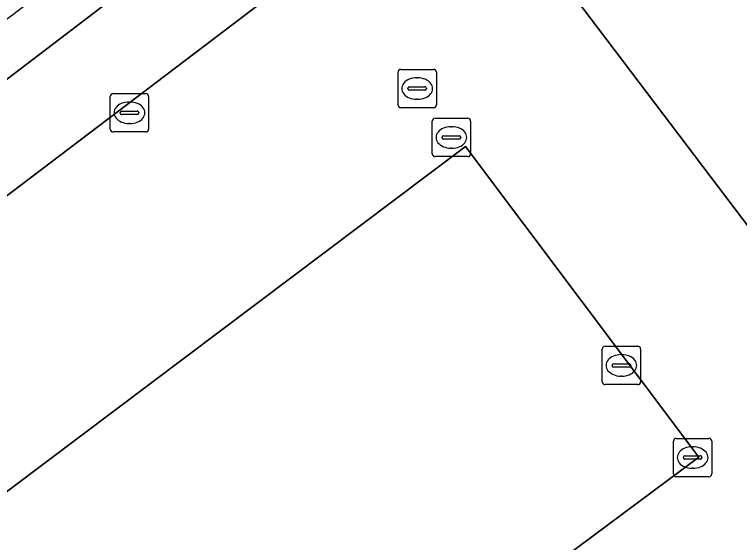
# Model space of a CAD drawing. Extents: x 160030 to 160839, y 385325 to 386450.
# Drawn here: x 160316.56 to 160335.48, y 385979.86 to 385993.63 of the extents above; entities that cross this region are included whole.
import ezdxf

# ---------------------------------------------------------------- set-up
doc = ezdxf.new("R2010")
doc.units = 0
for name, color, linetype in [('IMGEO_Groenvoorziening', 7, 'Continuous'), ('IMGEO_Haag', 7, 'Continuous'), ('IMGEO_Kolk', 7, 'Continuous'), ('IMGEO_Parkeervlak_open', 7, 'Continuous'), ('IMGEO_Rijbaan_lokaal_open', 7, 'Continuous'), ('IMGEO_Rioolput', 7, 'Continuous')]:
    doc.layers.add(name, color=color, linetype=linetype)

msp = doc.modelspace()

# ---------------------------------------------------------------- linework, layer by layer
at = {"layer": 'IMGEO_Groenvoorziening'}
msp.add_lwpolyline([(160326.78, 385999.882), (160326.893, 385999.983), (160326.181, 386000.938), (160325.898, 386000.723), (160324.95, 386000), (160301.572, 385982.338), (160300.43, 385981.446), (160300.198, 385981.265), (160300.971, 385980.314), (160306.448, 385984.39)], close=True, dxfattribs=at)
at = {"layer": 'IMGEO_Haag'}
msp.add_lwpolyline([(160326.78, 385999.882), (160326.893, 385999.983), (160326.181, 386000.938), (160325.898, 386000.723), (160324.95, 386000), (160301.572, 385982.338), (160300.43, 385981.446), (160300.198, 385981.265), (160300.971, 385980.314), (160306.448, 385984.39)], close=True, dxfattribs=at)
at = {"layer": 'IMGEO_Kolk'}
for p, q in [((160319.06, 385990.641), (160319.06, 385991.493)), ((160319.135, 385991.567), (160319.987, 385991.567)), ((160320.061, 385991.493), (160320.061, 385990.641)), ((160319.548, 385991.347), (160319.573, 385991.347)), ((160319.319, 385991.061), (160319.319, 385991.073)), ((160319.757, 385991.024), (160319.359, 385991.024)), ((160319.362, 385991.11), (160319.76, 385991.11)), ((160319.803, 385991.073), (160319.803, 385991.061)), ((160327.459, 385989.998), (160327.459, 385990.85)), ((160327.534, 385990.924), (160328.386, 385990.924)), ((160328.46, 385990.85), (160328.46, 385989.998)), ((160319.571, 385990.787), (160319.546, 385990.787)), ((160327.947, 385990.704), (160327.972, 385990.704)), ((160319.987, 385990.567), (160319.135, 385990.567)), ((160327.761, 385990.467), (160328.159, 385990.467)), ((160327.718, 385990.418), (160327.718, 385990.43)), ((160328.156, 385990.381), (160327.758, 385990.381)), ((160328.202, 385990.43), (160328.202, 385990.418)), ((160327.97, 385990.144), (160327.945, 385990.144)), ((160328.386, 385989.924), (160327.534, 385989.924)), ((160333.827, 385982.579), (160334.679, 385982.579)), ((160333.752, 385981.653), (160333.752, 385982.505)), ((160334.24, 385982.359), (160334.265, 385982.359)), ((160334.753, 385982.505), (160334.753, 385981.653)), ((160334.011, 385982.073), (160334.011, 385982.085)), ((160334.449, 385982.036), (160334.051, 385982.036)), ((160334.054, 385982.122), (160334.452, 385982.122)), ((160334.495, 385982.085), (160334.495, 385982.073)), ((160334.263, 385981.799), (160334.238, 385981.799)), ((160334.679, 385981.579), (160333.827, 385981.579))]:
    msp.add_line(p, q, dxfattribs=at)
for points in [[(160319.06, 385990.641), (160319.06, 385991.493)], [(160319.135, 385991.567), (160319.987, 385991.567)], [(160320.061, 385991.493), (160320.061, 385990.641)], [(160327.459, 385989.998), (160327.459, 385990.85)], [(160327.534, 385990.924), (160328.386, 385990.924)], [(160328.46, 385990.85), (160328.46, 385989.998)], [(160319.987, 385990.567), (160319.135, 385990.567)], [(160328.386, 385989.924), (160327.534, 385989.924)], [(160333.827, 385982.579), (160334.679, 385982.579)], [(160333.752, 385981.653), (160333.752, 385982.505)], [(160334.753, 385982.505), (160334.753, 385981.653)], [(160334.679, 385981.579), (160333.827, 385981.579)]]:
    msp.add_lwpolyline(points, dxfattribs=at)
for centre, radius, start, end in [((160319.137, 385991.491), 0.0765, 91.552, 178.448), ((160319.137, 385991.491), 0.0765, 91.552, 178.448), ((160319.985, 385991.491), 0.0765, 1.552, 88.448), ((160319.985, 385991.491), 0.0765, 1.552, 88.448), ((160319.359, 385991.07), 0.0403, 85.8775, 175.7526), ((160319.356, 385991.06), 0.0366, 178.938, 274.7102), ((160319.76, 385991.067), 0.043, 264.8664, 352.4533), ((160319.764, 385991.072), 0.0386, 1.7309, 96.639), ((160327.536, 385990.848), 0.0765, 91.552, 178.448), ((160327.536, 385990.848), 0.0765, 91.552, 178.448), ((160328.384, 385990.848), 0.0765, 1.552, 88.448), ((160328.384, 385990.848), 0.0765, 1.552, 88.448), ((160319.137, 385990.643), 0.0765, 181.552, 268.448), ((160319.137, 385990.643), 0.0765, 181.552, 268.448), ((160319.985, 385990.643), 0.0765, 271.552, 358.448), ((160319.985, 385990.643), 0.0765, 271.552, 358.448), ((160327.758, 385990.427), 0.0403, 85.8775, 175.7526), ((160328.163, 385990.429), 0.0386, 1.7309, 96.639), ((160327.755, 385990.417), 0.0366, 178.938, 274.7102), ((160328.159, 385990.424), 0.043, 264.8664, 352.4533), ((160327.536, 385990), 0.0765, 181.552, 268.448), ((160327.536, 385990), 0.0765, 181.552, 268.448), ((160328.384, 385990), 0.0765, 271.552, 358.448), ((160328.384, 385990), 0.0765, 271.552, 358.448), ((160333.829, 385982.503), 0.0765, 91.552, 178.448), ((160333.829, 385982.503), 0.0765, 91.552, 178.448), ((160334.677, 385982.503), 0.0765, 1.552, 88.448), ((160334.677, 385982.503), 0.0765, 1.552, 88.448), ((160334.051, 385982.082), 0.0403, 85.8775, 175.7526), ((160334.048, 385982.072), 0.0366, 178.938, 274.7102), ((160334.452, 385982.079), 0.043, 264.8664, 352.4533), ((160334.456, 385982.084), 0.0386, 1.7309, 96.639), ((160333.829, 385981.655), 0.0765, 181.552, 268.448), ((160333.829, 385981.655), 0.0765, 181.552, 268.448), ((160334.677, 385981.655), 0.0765, 271.552, 358.448), ((160334.677, 385981.655), 0.0765, 271.552, 358.448)]:
    msp.add_arc(centre, radius, start, end, dxfattribs=at)
for centre, major_axis, ratio, start_param, end_param in [((160319.547, 385991.067), (-0.387, 0.002), 0.722429, 4.712389, 7.853982), ((160319.572, 385991.067), (-0.39, 0.002), 0.717154, 1.570796, 4.712389), ((160327.946, 385990.424), (-0.387, 0.002), 0.722429, 4.712389, 7.853982), ((160327.971, 385990.424), (-0.39, 0.002), 0.717154, 1.570796, 4.712389), ((160334.239, 385982.079), (-0.387, 0.002), 0.722429, 4.712389, 7.853982), ((160334.264, 385982.079), (-0.39, 0.002), 0.717154, 1.570796, 4.712389)]:
    msp.add_ellipse(centre, major_axis=major_axis, ratio=ratio, start_param=start_param, end_param=end_param, dxfattribs=at)
at = {"layer": 'IMGEO_Parkeervlak_open'}
for points in [[(160328.26, 385997.929), (160326.78, 385999.882), (160306.448, 385984.39), (160307.676, 385982.776)], [(160307.743, 385982.375), (160328.26, 385997.929)], [(160351.422, 385967.377), (160328.26, 385997.929), (160307.743, 385982.375)]]:
    msp.add_lwpolyline(points, dxfattribs=at)
for points in [[(160312.451, 385965.753), (160312.258, 385965.613), (160312.071, 385965.477), (160306.025, 385973.399), (160306.223, 385973.56), (160306.407, 385973.709), (160328.324, 385990.186), (160334.411, 385982.089)], [(160306.407, 385973.709), (160306.578, 385973.484), (160312.305, 385965.945), (160312.451, 385965.753), (160334.411, 385982.089), (160328.324, 385990.186)]]:
    msp.add_lwpolyline(points, close=True, dxfattribs=at)
at = {"layer": 'IMGEO_Rijbaan_lokaal_open'}
msp.add_lwpolyline([(160334.064, 386000), (160330.831, 386004.266), (160327.941, 386008.079), (160322.666, 386005.467), (160326.181, 386000.938), (160326.893, 385999.983), (160326.78, 385999.882), (160328.26, 385997.929), (160351.422, 385967.377), (160352.429, 385966.048), (160352.983, 385965.317), (160357.132, 385969.603), (160356.345, 385970.639), (160349.861, 385979.176), (160345.639, 385984.699), (160344.149, 385983.569), (160343.551, 385983.115), (160341.629, 385985.65), (160342.227, 385986.103), (160343.732, 385987.245)], close=True, dxfattribs=at)
at = {"layer": 'IMGEO_Rioolput'}
for p, q in [((160326.642, 385992.199), (160327.494, 385992.199)), ((160326.567, 385991.273), (160326.567, 385992.125)), ((160327.055, 385991.979), (160327.08, 385991.979)), ((160327.568, 385992.125), (160327.568, 385991.273)), ((160326.826, 385991.693), (160326.826, 385991.705)), ((160327.264, 385991.656), (160326.866, 385991.656)), ((160326.869, 385991.742), (160327.267, 385991.742)), ((160327.31, 385991.705), (160327.31, 385991.693)), ((160327.078, 385991.419), (160327.053, 385991.419)), ((160327.494, 385991.199), (160326.642, 385991.199)), ((160331.969, 385984.982), (160332.821, 385984.982)), ((160331.894, 385984.056), (160331.894, 385984.908)), ((160332.895, 385984.908), (160332.895, 385984.056)), ((160332.382, 385984.762), (160332.407, 385984.762)), ((160332.153, 385984.476), (160332.153, 385984.488)), ((160332.591, 385984.439), (160332.193, 385984.439)), ((160332.196, 385984.525), (160332.594, 385984.525)), ((160332.637, 385984.488), (160332.637, 385984.476)), ((160332.405, 385984.202), (160332.38, 385984.202)), ((160332.821, 385983.982), (160331.969, 385983.982))]:
    msp.add_line(p, q, dxfattribs=at)
for points in [[(160326.642, 385992.199), (160327.494, 385992.199)], [(160326.567, 385991.273), (160326.567, 385992.125)], [(160327.568, 385992.125), (160327.568, 385991.273)], [(160327.494, 385991.199), (160326.642, 385991.199)], [(160331.969, 385984.982), (160332.821, 385984.982)], [(160331.894, 385984.056), (160331.894, 385984.908)], [(160332.895, 385984.908), (160332.895, 385984.056)], [(160332.821, 385983.982), (160331.969, 385983.982)]]:
    msp.add_lwpolyline(points, dxfattribs=at)
for centre, radius, start, end in [((160326.644, 385992.123), 0.0765, 91.552, 178.448), ((160326.644, 385992.123), 0.0765, 91.552, 178.448), ((160327.492, 385992.123), 0.0765, 1.552, 88.448), ((160327.492, 385992.123), 0.0765, 1.552, 88.448), ((160326.866, 385991.702), 0.0403, 85.8775, 175.7526), ((160326.863, 385991.692), 0.0366, 178.938, 274.7102), ((160327.267, 385991.699), 0.043, 264.8664, 352.4533), ((160327.271, 385991.704), 0.0386, 1.7309, 96.639), ((160326.644, 385991.275), 0.0765, 181.552, 268.448), ((160326.644, 385991.275), 0.0765, 181.552, 268.448), ((160327.492, 385991.275), 0.0765, 271.552, 358.448), ((160327.492, 385991.275), 0.0765, 271.552, 358.448), ((160331.971, 385984.906), 0.0765, 91.552, 178.448), ((160331.971, 385984.906), 0.0765, 91.552, 178.448), ((160332.819, 385984.906), 0.0765, 1.552, 88.448), ((160332.819, 385984.906), 0.0765, 1.552, 88.448), ((160332.193, 385984.485), 0.0403, 85.8775, 175.7526), ((160332.19, 385984.475), 0.0366, 178.938, 274.7102), ((160332.594, 385984.482), 0.043, 264.8664, 352.4533), ((160332.598, 385984.487), 0.0386, 1.7309, 96.639), ((160331.971, 385984.058), 0.0765, 181.552, 268.448), ((160331.971, 385984.058), 0.0765, 181.552, 268.448), ((160332.819, 385984.058), 0.0765, 271.552, 358.448), ((160332.819, 385984.058), 0.0765, 271.552, 358.448)]:
    msp.add_arc(centre, radius, start, end, dxfattribs=at)
for centre, major_axis, ratio, start_param, end_param in [((160327.054, 385991.699), (-0.387, 0.002), 0.722429, 4.712389, 7.853982), ((160327.079, 385991.699), (-0.39, 0.002), 0.717154, 1.570796, 4.712389), ((160332.381, 385984.482), (-0.387, 0.002), 0.722429, 4.712389, 7.853982), ((160332.406, 385984.482), (-0.39, 0.002), 0.717154, 1.570796, 4.712389)]:
    msp.add_ellipse(centre, major_axis=major_axis, ratio=ratio, start_param=start_param, end_param=end_param, dxfattribs=at)

doc.saveas('drawing.dxf')
